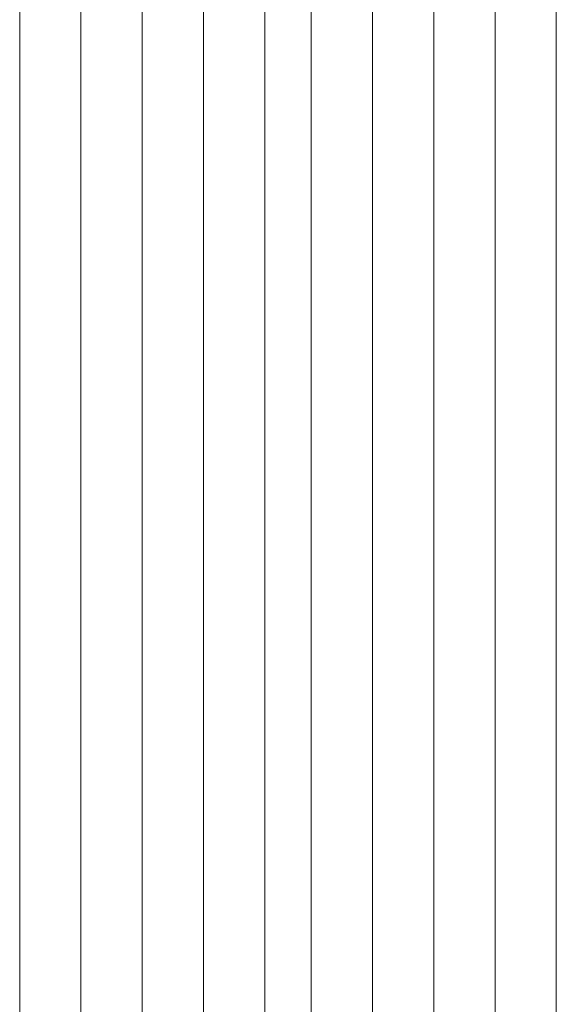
# Model space of a CAD drawing. Extents: x 1911006 to 2186114, y 709265 to 747216.
# Tile 615 of 656: x 1933583 to 1933591, y 737363 to 737379. Entities that reach past the tile are written whole.
import ezdxf

# ---------------------------------------------------------------- set-up
doc = ezdxf.new("R2010")
doc.units = 0
doc.header["$LTSCALE"] = 500
doc.header["$MEASUREMENT"] = 0
doc.layers.add('_MB_kreskowanie_szklo_0.09', color=157, linetype='CONTINUOUS', lineweight=9)
doc.layers.add('_MB_szklo_0.15', color=142, linetype='CONTINUOUS', lineweight=15)

msp = doc.modelspace()

# ---------------------------------------------------------------- linework, layer by layer
at = {"layer": '_MB_kreskowanie_szklo_0.09', "color": 7}
for points in [[(1933583.654, 737393.387), (1933583.654, 737333.387)], [(1933584.654, 737393.387), (1933584.654, 737333.387)], [(1933585.654, 737393.387), (1933585.654, 737333.387)], [(1933588.414, 737393.387), (1933588.414, 737333.387)], [(1933589.414, 737393.387), (1933589.414, 737333.387)], [(1933590.414, 737393.387), (1933590.414, 737333.387)]]:
    msp.add_lwpolyline(points, dxfattribs=at)
at = {"layer": '_MB_szklo_0.15', "color": 7}
for points in [[(1933586.654, 737333.387), (1933586.654, 737393.387), (1933582.654, 737393.387), (1933582.654, 737333.387)], [(1933587.414, 737333.387), (1933587.414, 737393.387), (1933586.654, 737393.387), (1933586.654, 737333.387)], [(1933591.414, 737333.387), (1933591.414, 737393.387), (1933587.414, 737393.387), (1933587.414, 737333.387)]]:
    msp.add_lwpolyline(points, dxfattribs=at)

doc.saveas('drawing.dxf')
